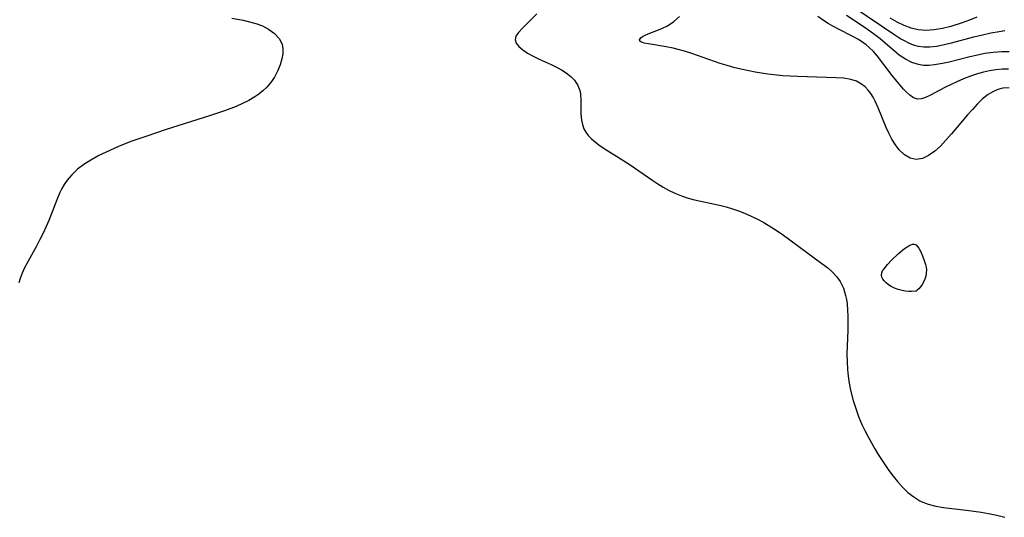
# Model space of a CAD drawing. Header units: inches. Extents: x 1073367 to 1082519, y 1569854 to 1574957.
# Tile 455 of 565: x 1078928 to 1079137, y 1573322 to 1573428. Entities that reach past the tile are written whole.
import ezdxf

# ---------------------------------------------------------------- set-up
doc = ezdxf.new("R2010")
doc.units = ezdxf.units.IN
doc.header["$MEASUREMENT"] = 0
doc.layers.add('CGG_CurvaNivelLidar_v1', color=7, linetype='Continuous', lineweight=30, true_color=0x008008)

msp = doc.modelspace()

# ---------------------------------------------------------------- linework, layer by layer
at = {"layer": 'CGG_CurvaNivelLidar_v1'}
for points in [[(1079105.4029, 1573430.4232, 71), (1079114.1195, 1573424.5668, 71), (1079115.3979, 1573423.7474, 71), (1079116.1919, 1573423.2795, 71), (1079116.9917, 1573422.8629, 71), (1079118.0193, 1573422.4373, 71), (1079119.0783, 1573422.1476, 71), (1079120.2773, 1573422.0086, 71), (1079121.5127, 1573422.029, 71), (1079123.0198, 1573422.2131, 71), (1079124.5596, 1573422.5218, 71), (1079126.1258, 1573422.9103, 71), (1079130.8753, 1573424.1791, 71), (1079132.6646, 1573424.6125, 71), (1079134.4441, 1573424.9986, 71), (1079136.2, 1573425.3187, 71), (1079137.4135, 1573425.486, 71)], [(1078973.484, 1573428.097, 72), (1078975.8944, 1573427.6835, 72), (1078977.2597, 1573427.3786, 72), (1078978.5681, 1573427.0042, 72), (1078979.9806, 1573426.4633, 72), (1078981.2635, 1573425.7984, 72), (1078982.5208, 1573424.8856, 72), (1078983.5033, 1573423.8199, 72), (1078984.1313, 1573422.6083, 72), (1078984.3222, 1573421.6183, 72), (1078984.3056, 1573420.5682, 72), (1078984.1189, 1573419.4776, 72), (1078983.7299, 1573418.1887, 72), (1078983.1926, 1573416.8992, 72), (1078982.5145, 1573415.6331, 72), (1078981.6899, 1573414.4236, 72), (1078980.9111, 1573413.5119, 72), (1078980.0343, 1573412.6696, 72), (1078979.2143, 1573412.0128, 72), (1078978.3362, 1573411.4096, 72), (1078977.0797, 1573410.6739, 72), (1078975.755, 1573410.0092, 72), (1078974.3792, 1573409.4, 72), (1078971.9161, 1573408.4404, 72), (1078968.7821, 1573407.3628, 72), (1078959.5701, 1573404.4708, 72), (1078955.2246, 1573403.0442, 72), (1078952.0764, 1573401.9313, 72), (1078949.4655, 1573400.8959, 72), (1078946.8266, 1573399.7191, 72), (1078945.2776, 1573398.9546, 72), (1078943.5535, 1573397.9972, 72), (1078942.1149, 1573397.0682, 72), (1078940.7738, 1573396.0441, 72), (1078939.5581, 1573394.9046, 72), (1078938.5655, 1573393.7227, 72), (1078937.9399, 1573392.8059, 72), (1078937.45, 1573391.964, 72), (1078937.0043, 1573391.0902, 72), (1078936.343, 1573389.5995, 72), (1078934.6373, 1573385.2026, 72), (1078934.1016, 1573383.9066, 72), (1078933.4662, 1573382.4991, 72), (1078932.7877, 1573381.1173, 72), (1078932.0738, 1573379.7644, 72), (1078930.2773, 1573376.5631, 72), (1078929.4539, 1573374.9837, 72), (1078928.9956, 1573373.9749, 72), (1078928.5879, 1573372.8823, 72), (1078928.3236, 1573371.951, 72)], [(1079038.1658, 1573429.0347, 72.5), (1079035.0393, 1573425.9503, 72.5), (1079034.2727, 1573425.1056, 72.5), (1079033.7448, 1573424.303, 72.5), (1079033.5554, 1573423.5316, 72.5), (1079033.7766, 1573422.7938, 72.5), (1079034.3423, 1573422.0767, 72.5), (1079035.1711, 1573421.3802, 72.5), (1079036.1966, 1573420.7055, 72.5), (1079037.3721, 1573420.0514, 72.5), (1079038.6465, 1573419.4259, 72.5), (1079041.2229, 1573418.2699, 72.5), (1079042.4904, 1573417.6527, 72.5), (1079043.3715, 1573417.1635, 72.5), (1079044.4137, 1573416.4974, 72.5), (1079045.3535, 1573415.7679, 72.5), (1079046.1558, 1573414.962, 72.5), (1079046.8971, 1573413.8461, 72.5), (1079047.2858, 1573412.7665, 72.5), (1079047.42, 1573412.0922, 72.5), (1079047.5343, 1573410.6554, 72.5), (1079047.5397, 1573407.8373, 72.5), (1079047.6463, 1573406.4528, 72.5), (1079047.8354, 1573405.5297, 72.5), (1079048.1533, 1573404.652, 72.5), (1079048.5574, 1573403.9284, 72.5), (1079049.0681, 1573403.2495, 72.5), (1079049.7368, 1573402.5468, 72.5), (1079050.6357, 1573401.7717, 72.5), (1079051.6314, 1573401.0359, 72.5), (1079053.006, 1573400.1304, 72.5), (1079055.6144, 1573398.5134, 72.5), (1079057.956, 1573397.0127, 72.5), (1079062.7429, 1573393.6931, 72.5), (1079063.8334, 1573392.9689, 72.5), (1079064.9418, 1573392.281, 72.5), (1079066.0739, 1573391.6424, 72.5), (1079067.4573, 1573390.9652, 72.5), (1079068.8829, 1573390.3885, 72.5), (1079070.2438, 1573389.948, 72.5), (1079071.6322, 1573389.5776, 72.5), (1079076.8872, 1573388.4186, 72.5), (1079078.3434, 1573388.0551, 72.5), (1079079.6475, 1573387.6726, 72.5), (1079080.936, 1573387.2364, 72.5), (1079082.2063, 1573386.7466, 72.5), (1079083.6043, 1573386.1347, 72.5), (1079084.9769, 1573385.463, 72.5), (1079086.3241, 1573384.7382, 72.5), (1079088.3562, 1573383.5199, 72.5), (1079090.2301, 1573382.2508, 72.5), (1079098.6163, 1573376.0709, 72.5), (1079099.8606, 1573375.1048, 72.5), (1079100.8647, 1573374.228, 72.5), (1079101.7609, 1573373.2916, 72.5), (1079102.5129, 1573372.2689, 72.5), (1079103.2104, 1573370.8426, 72.5), (1079103.6719, 1573369.28, 72.5), (1079103.8399, 1573368.386, 72.5), (1079103.9631, 1573367.4669, 72.5), (1079104.0773, 1573366.1797, 72.5), (1079104.1393, 1573364.8613, 72.5), (1079104.1554, 1573363.5195, 72.5), (1079104.1265, 1573361.9715, 72.5), (1079103.954, 1573356.8235, 72.5), (1079103.9651, 1573355.2046, 72.5), (1079104.0441, 1573353.5889, 72.5), (1079104.1909, 1573352.1204, 72.5), (1079104.4082, 1573350.6606, 72.5), (1079104.6942, 1573349.2122, 72.5), (1079105.2619, 1573347.0079, 72.5), (1079105.8047, 1573345.283, 72.5), (1079106.4285, 1573343.5835, 72.5), (1079107.1328, 1573341.926, 72.5), (1079107.7606, 1573340.5982, 72.5), (1079108.4267, 1573339.2874, 72.5), (1079109.8289, 1573336.7484, 72.5), (1079110.5723, 1573335.5077, 72.5), (1079111.9501, 1573333.3839, 72.5), (1079112.8204, 1573332.1429, 72.5), (1079113.7201, 1573330.9415, 72.5), (1079114.653, 1573329.79, 72.5), (1079115.7383, 1573328.5834, 72.5), (1079116.8828, 1573327.4788, 72.5), (1079118.1009, 1573326.5062, 72.5), (1079119.4119, 1573325.7047, 72.5), (1079119.6695, 1573325.5773, 72.5), (1079121.1787, 1573324.9939, 72.5), (1079122.781, 1573324.5836, 72.5), (1079124.4508, 1573324.291, 72.5), (1079126.167, 1573324.069, 72.5), (1079129.2691, 1573323.7244, 72.5), (1079132.4078, 1573323.2976, 72.5), (1079133.9589, 1573323.0253, 72.5), (1079135.7271, 1573322.6458, 72.5), (1079137.4427, 1573322.1934, 72.5)], [(1079138.324, 1573413.346, 72.5), (1079137.0187, 1573413.2441, 72.5), (1079135.9348, 1573412.9628, 72.5), (1079134.8833, 1573412.5187, 72.5), (1079133.8785, 1573411.9214, 72.5), (1079132.7075, 1573410.9857, 72.5), (1079131.586, 1573409.8928, 72.5), (1079130.5412, 1573408.7723, 72.5), (1079129.5019, 1573407.5936, 72.5), (1079126.1108, 1573403.5468, 72.5), (1079124.9532, 1573402.2181, 72.5), (1079123.782, 1573400.9857, 72.5), (1079122.5874, 1573399.9026, 72.5), (1079121.2715, 1573398.9732, 72.5), (1079119.9416, 1573398.3587, 72.5), (1079118.623, 1573398.1531, 72.5), (1079117.3431, 1573398.4367, 72.5), (1079116.1304, 1573399.1397, 72.5), (1079115.0193, 1573400.1793, 72.5), (1079114.2153, 1573401.2252, 72.5), (1079113.4887, 1573402.409, 72.5), (1079112.8263, 1573403.6918, 72.5), (1079112.2762, 1573404.9031, 72.5), (1079110.5749, 1573409.1265, 72.5), (1079109.9313, 1573410.5388, 72.5), (1079109.4935, 1573411.3526, 72.5), (1079109.0123, 1573412.1139, 72.5), (1079108.4658, 1573412.8305, 72.5), (1079107.7909, 1573413.5449, 72.5), (1079107.04, 1573414.1448, 72.5), (1079105.9582, 1573414.7199, 72.5), (1079104.7598, 1573415.1046, 72.5), (1079103.2523, 1573415.3588, 72.5), (1079101.6522, 1573415.4753, 72.5), (1079093.4766, 1573415.7135, 72.5), (1079090.352, 1573415.9036, 72.5), (1079087.16, 1573416.2653, 72.5), (1079084.4583, 1573416.6833, 72.5), (1079083.112, 1573416.932, 72.5), (1079081.7724, 1573417.21, 72.5), (1079080.1347, 1573417.5981, 72.5), (1079078.5166, 1573418.0462, 72.5), (1079077.0805, 1573418.506, 72.5), (1079071.0754, 1573420.6294, 72.5), (1079069.5071, 1573421.1237, 72.5), (1079067.8952, 1573421.5593, 72.5), (1079067.0913, 1573421.7405, 72.5), (1079065.639, 1573422.0204, 72.5), (1079061.8484, 1573422.6397, 72.5), (1079060.9221, 1573422.8407, 72.5), (1079060.5558, 1573422.9521, 72.5), (1079060.0979, 1573423.1935, 72.5), (1079059.9497, 1573423.558, 72.5), (1079060.2379, 1573423.9684, 72.5), (1079060.5832, 1573424.2129, 72.5), (1079061.4017, 1573424.6212, 72.5), (1079064.6881, 1573425.9315, 72.5), (1079065.8836, 1573426.5301, 72.5), (1079067.2155, 1573427.411, 72.5), (1079068.3999, 1573428.4881, 72.5)], [(1079138.2451, 1573417.2709, 72), (1079136.9016, 1573417.2909, 72), (1079135.5503, 1573417.1784, 72), (1079134.1973, 1573416.9547, 72), (1079132.9269, 1573416.6584, 72), (1079131.6636, 1573416.2959, 72), (1079130.1382, 1573415.7851, 72), (1079128.6387, 1573415.2143, 72), (1079127.2445, 1573414.6265, 72), (1079124.8674, 1573413.504, 72), (1079121.5608, 1573411.7071, 72), (1079120.6237, 1573411.2687, 72), (1079119.739, 1573410.9962, 72), (1079118.9015, 1573410.9578, 72), (1079118.0665, 1573411.2248, 72), (1079117.2632, 1573411.7584, 72), (1079116.4761, 1573412.4929, 72), (1079115.9745, 1573413.0407, 72), (1079114.5251, 1573414.7654, 72), (1079113.5571, 1573415.9717, 72), (1079110.4131, 1573420.06, 72), (1079109.5655, 1573421.0228, 72), (1079108.6549, 1573421.9201, 72), (1079108.0391, 1573422.4451, 72), (1079107.5343, 1573422.8313, 72), (1079106.3644, 1573423.604, 72), (1079105.0393, 1573424.3368, 72), (1079102.2938, 1573425.6865, 72), (1079100.9294, 1573426.4034, 72), (1079099.9435, 1573426.9883, 72), (1079098.9812, 1573427.6195, 72), (1079097.7968, 1573428.4794, 72)], [(1079138.3728, 1573421.0009, 71.5), (1079136.7733, 1573421.0045, 71.5), (1079134.977, 1573420.8588, 71.5), (1079133.1732, 1573420.5925, 71.5), (1079131.3721, 1573420.2335, 71.5), (1079129.9784, 1573419.9051, 71.5), (1079125.6429, 1573418.7897, 71.5), (1079124.1962, 1573418.4666, 71.5), (1079122.5206, 1573418.191, 71.5), (1079121.3477, 1573418.0936, 71.5), (1079120.2044, 1573418.1079, 71.5), (1079119.0973, 1573418.2633, 71.5), (1079117.6825, 1573418.7229, 71.5), (1079116.3331, 1573419.4227, 71.5), (1079115.0397, 1573420.3047, 71.5), (1079114.0436, 1573421.1027, 71.5), (1079110.9811, 1573423.721, 71.5), (1079109.8675, 1573424.5966, 71.5), (1079108.0382, 1573425.9097, 71.5), (1079103.8415, 1573428.6532, 71.5)], [(1079131.5199, 1573428.302, 70.5), (1079129.9496, 1573427.6817, 70.5), (1079128.357, 1573427.1067, 70.5), (1079125.9736, 1573426.3789, 70.5), (1079124.2188, 1573425.9557, 70.5), (1079122.4767, 1573425.6607, 70.5), (1079120.7592, 1573425.5388, 70.5), (1079119.0802, 1573425.6488, 70.5), (1079117.5872, 1573425.9999, 70.5), (1079116.0838, 1573426.5732, 70.5), (1079114.6015, 1573427.299, 70.5), (1079113.1265, 1573428.1252, 70.5)]]:
    msp.add_polyline3d(points, dxfattribs=at)
msp.add_polyline3d([(1079118.5, 1573370.1846, 72.5), (1079117.6471, 1573370.12, 72.5), (1079117.0547, 1573370.1323, 72.5), (1079116.3749, 1573370.1895, 72.5), (1079115.6464, 1573370.3096, 72.5), (1079114.8398, 1573370.528, 72.5), (1079114.0594, 1573370.8259, 72.5), (1079113.3426, 1573371.1797, 72.5), (1079112.7268, 1573371.5636, 72.5), (1079112.2475, 1573371.9522, 72.5), (1079111.8582, 1573372.3473, 72.5), (1079111.5437, 1573372.7546, 72.5), (1079111.3288, 1573373.1734, 72.5), (1079111.2463, 1573373.604, 72.5), (1079111.3204, 1573374.0433, 72.5), (1079111.5192, 1573374.4923, 72.5), (1079111.8073, 1573374.948, 72.5), (1079112.5542, 1573375.8707, 72.5), (1079113.429, 1573376.7952, 72.5), (1079114.8177, 1573378.1111, 72.5), (1079116.1773, 1573379.2378, 72.5), (1079117.0547, 1573379.8281, 72.5), (1079117.4725, 1573380.035, 72.5), (1079117.8687, 1573380.1541, 72.5), (1079118.2354, 1573380.1546, 72.5), (1079118.5942, 1573379.9922, 72.5), (1079118.9176, 1573379.6901, 72.5), (1079119.2141, 1573379.2853, 72.5), (1079119.4896, 1573378.8062, 72.5), (1079119.9906, 1573377.704, 72.5), (1079120.4248, 1573376.4942, 72.5), (1079120.6073, 1573375.8685, 72.5), (1079120.7281, 1573375.3072, 72.5), (1079120.7848, 1573374.6848, 72.5), (1079120.7656, 1573374.0248, 72.5), (1079120.6599, 1573373.3532, 72.5), (1079120.4725, 1573372.7188, 72.5), (1079120.2156, 1573372.1188, 72.5), (1079119.9083, 1573371.5736, 72.5), (1079119.5707, 1573371.1025, 72.5), (1079119.1916, 1573370.6849, 72.5), (1079118.8538, 1573370.3861, 72.5), (1079118.6072, 1573370.2149, 72.5)], close=True, dxfattribs=at)

doc.saveas('drawing.dxf')
